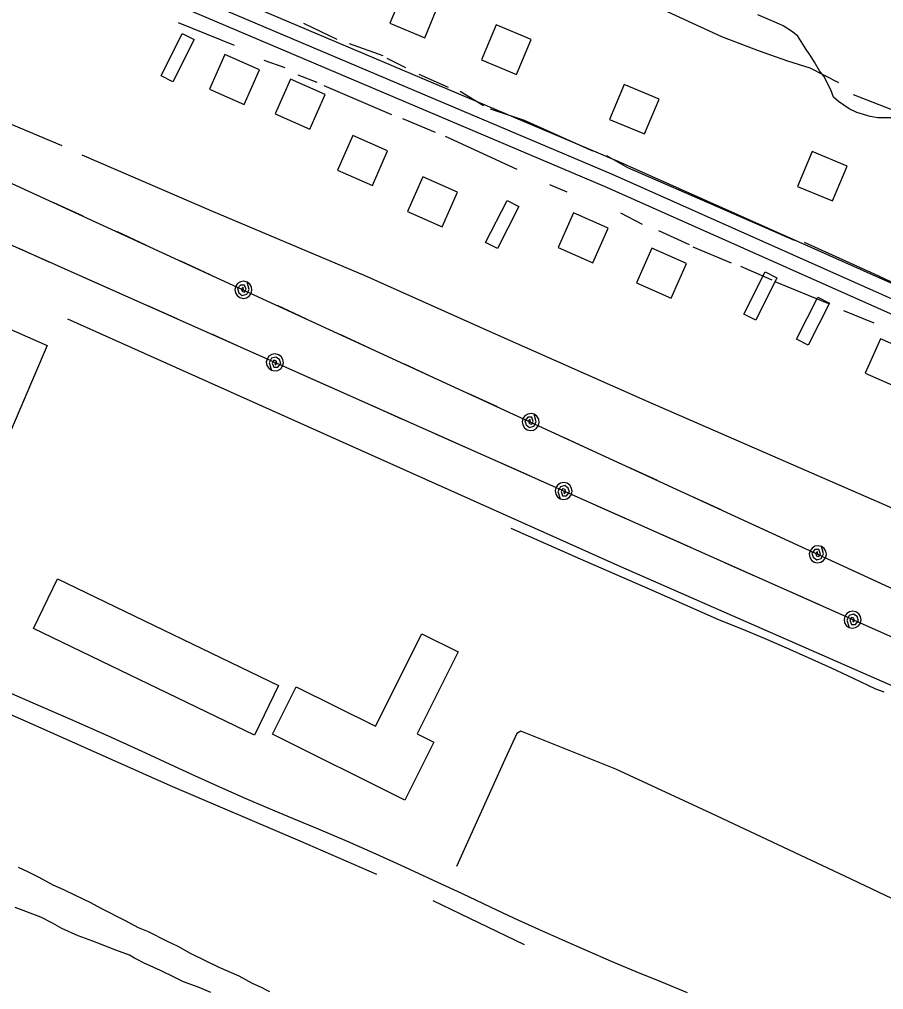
# Model space of a CAD drawing. Extents: x 3297735 to 3335592, y 670436 to 695807.
# Drawn here: x 3305964 to 3306877, y 683651 to 684677 of the extents above; entities that cross this region are included whole.
import ezdxf

# ---------------------------------------------------------------- set-up
doc = ezdxf.new("R2010")
doc.units = 0
for name, color, linetype in [('V-BLDG-OTLN', 7, 'Continuous'), ('V-RAIL-TRAK', 7, 'Continuous'), ('V-ROAD-CNTR', 7, 'Continuous'), ('V-SITE-OTLN', 7, 'Continuous'), ('V-SITE-VEGE', 7, 'Continuous'), ('V-TOPO-SHOR', 7, 'Continuous'), ('V-UTIL-LINE', 7, 'Continuous')]:
    doc.layers.add(name, color=color, linetype=linetype)

msp = doc.modelspace()

# ---------------------------------------------------------------- linework, layer by layer
at = {"layer": 'V-BLDG-OTLN'}
for points in [[(3306355.4, 684672.5), (3306392.3, 684657.1), (3306407.7, 684694.1), (3306370.8, 684709.4)], [(3306452.3, 684633.7), (3306489.3, 684618.4), (3306504.6, 684655.3), (3306467.7, 684670.7)], [(3306148.6, 684655.4), (3306126.3, 684610.7), (3306113.8, 684616.9), (3306136.1, 684661.7)], [(3306217.7, 684623.4), (3306181.1, 684639.4), (3306165, 684602.8), (3306201.7, 684586.7)], [(3306287.1, 684597.3), (3306250.5, 684613.3), (3306234.4, 684576.7), (3306271.1, 684560.7)], [(3306587.6, 684570.9), (3306624.6, 684555.5), (3306639.9, 684592.4), (3306603, 684607.8)], [(3306353, 684537.8), (3306316.4, 684553.8), (3306300.3, 684517.2), (3306337, 684501.1)], [(3306786.2, 684500), (3306823.2, 684484.7), (3306838.5, 684521.6), (3306801.6, 684537)], [(3306427, 684494.1), (3306390.3, 684510.1), (3306374.3, 684473.5), (3306410.9, 684457.5)], [(3306491.8, 684478.9), (3306469.1, 684434.4), (3306456.6, 684440.8), (3306479.3, 684485.3)], [(3306586, 684456.1), (3306549.4, 684472.1), (3306533.4, 684435.5), (3306570, 684419.5)], [(3306668.8, 684418.7), (3306632.2, 684434.8), (3306616.2, 684398.1), (3306652.8, 684382.1)], [(3306764.4, 684403.5), (3306742, 684358.8), (3306729.5, 684365.1), (3306751.9, 684409.8)], [(3306820, 684376.9), (3306797.4, 684332.3), (3306784.9, 684338.6), (3306807.5, 684383.2)], [(3306910.4, 684323.2), (3306873.8, 684339.2), (3306857.7, 684302.6), (3306894.4, 684286.6)], [(3306212.4, 683920.3), (3305979, 684033.1), (3306004.3, 684085.4), (3306237.7, 683972.6)], [(3306371.4, 683851.6), (3306231.6, 683921.4), (3306256.5, 683971.4), (3306340.3, 683929.6), (3306389.1, 684027.4), (3306427.5, 684008.2), (3306384.3, 683921.6), (3306402, 683912.7)]]:
    msp.add_lwpolyline(points, close=True, dxfattribs=at)
at = {"layer": 'V-RAIL-TRAK'}
msp.add_lwpolyline([(3306877.8, 683965.7), (3306868.7, 683968.9), (3306845.4, 683980), (3306822, 683990.9), (3306798.5, 684001.5), (3306775, 684012), (3306751.3, 684022.2), (3306727.5, 684032.1), (3306703.6, 684041.9), (3306630.3, 684074.1), (3306557, 684106.3), (3306483.8, 684138.7)], dxfattribs=at)
at = {"layer": 'V-ROAD-CNTR'}
for points in [[(3307408.2, 684154.4), (3307297.5, 684213.7), (3306973.2, 684342.3), (3306590.8, 684512.8), (3306153.2, 684698.3), (3305849, 684834.1), (3305429.2, 685019.9), (3305065.7, 685180.7), (3304903.3, 685258.9), (3304500.5, 685416), (3304280.3, 685518.8), (3304270.5, 685534.7), (3304263.3, 685546.5), (3304255.6, 685563.9), (3304258.7, 685583), (3304268.3, 685612.2), (3304387, 685867.1)], [(3307415.3, 684167.6), (3307303.9, 684227.3), (3306979, 684356.1), (3306596.8, 684526.6), (3306159.2, 684712), (3305855.1, 684847.8), (3305435.3, 685033.6), (3305072, 685194.3), (3304909.3, 685272.6), (3304506.4, 685429.8), (3304290.7, 685530.4), (3304283.3, 685542.5), (3304276.6, 685553.5), (3304271.1, 685565.9), (3304273.4, 685579.4), (3304282.3, 685606.6), (3304394.6, 685848)], [(3307401.1, 684141.1), (3307291.2, 684200), (3306967.4, 684328.5), (3306584.8, 684499), (3306147.2, 684684.5), (3305842.9, 684820.4), (3305423.1, 685006.2), (3305059.4, 685167.1), (3304897.4, 685245.1), (3304494.6, 685402.2), (3304269.8, 685507.1), (3304257.7, 685526.9), (3304248.9, 685541.4)], [(3306014.8, 684360), (3306599.1, 684098.3), (3306909.7, 683962.1), (3306944.3, 683953.9), (3306976.5, 683953.4), (3307000, 683951.7), (3307021.9, 683952.1), (3307044.2, 683955.2), (3307069.4, 683957.5), (3307087.6, 683962.5), (3307114.2, 683971.1), (3307147.3, 683984.2), (3307164.7, 683991), (3307187, 684004.7), (3307209.5, 684019), (3307227.7, 684032.2), (3307242.1, 684044.5), (3307257.6, 684064.1), (3307288.3, 684097)], [(3306670, 683647.8), (3306642.9, 683659.1), (3306615.7, 683670.2), (3306589.8, 683681.1), (3306564, 683692.2), (3306538.3, 683703.5), (3306512.7, 683715), (3306487.1, 683726.6), (3306461.7, 683738.5), (3306431.7, 683752.8), (3306401.5, 683766.8), (3306371.3, 683780.7), (3306341, 683794.3), (3306310.6, 683807.7), (3306280.1, 683820.8), (3306253.8, 683831.7), (3306227.5, 683842.8), (3306201.4, 683854), (3306175.3, 683865.5), (3306149.4, 683877.2), (3306123.5, 683889.1), (3306097.8, 683901.3), (3306058.2, 683919.1), (3306018.6, 683936.7), (3305978.8, 683954.1), (3305939, 683971.4)]]:
    msp.add_lwpolyline(points, dxfattribs=at)
at = {"layer": 'V-SITE-OTLN'}
msp.add_lwpolyline([(3305660.1, 684485), (3305689.9, 684465.9), (3305721.7, 684452.9), (3305883, 684380.7), (3305993.4, 684331.9), (3305918.2, 684156.1), (3305871.7, 684053.2), (3305810.1, 684079.3), (3305683.6, 684139.7), (3305660.1, 684153.9), (3305573, 684191.8), (3305483.3, 684230.4), (3305345, 684290.7), (3305212.9, 684348.4), (3305203.8, 684352.5), (3305191.6, 684358.1), (3305220.5, 684427.1), (3305262.9, 684523.9), (3305295, 684601.2), (3305349.1, 684618), (3305437.7, 684582), (3305561, 684528.2)], close=True, dxfattribs=at)
at = {"layer": 'V-SITE-VEGE'}
for points in [[(3306885, 684572.5), (3306871.1, 684572.7), (3306863, 684574.1), (3306848.7, 684578.3), (3306840.7, 684582), (3306829.6, 684589.8), (3306824.3, 684594.3), (3306821.3, 684602), (3306813.8, 684616.5), (3306809.4, 684622.3), (3306804.2, 684631.4), (3306800.2, 684637.7), (3306795.4, 684644.9), (3306790.1, 684653.1), (3306786.6, 684659), (3306780.8, 684663.5), (3306771, 684669.9), (3306763.9, 684673.1), (3306744.3, 684681.5)], [(3305962.8, 683780.6), (3305972.6, 683776), (3305984.6, 683770), (3305999.3, 683762.2), (3306010.9, 683757.1), (3306022.9, 683751.1), (3306039.4, 683743.3), (3306050.1, 683737.3), (3306075.9, 683724.4), (3306089.7, 683717.1), (3306100, 683712.9), (3306119.6, 683702.8), (3306131.6, 683697.2), (3306144.5, 683689.9), (3306174.8, 683675.2), (3306195.8, 683665.9), (3306210, 683658.1), (3306220.3, 683653.5), (3306223.4, 683651.7), (3306228.3, 683649.4)], [(3306166.4, 683648.4), (3306153.9, 683653.5), (3306137.4, 683659.5), (3306128.5, 683664.1), (3306113.3, 683671.5), (3306095.1, 683679.8), (3306088.4, 683683), (3306085.7, 683684.4), (3306080.4, 683687.6), (3306066.1, 683693.2), (3306041.6, 683702.4), (3306026.4, 683708), (3306009, 683715.9), (3305999.2, 683721.4), (3305986.7, 683727.8), (3305959.5, 683738)]]:
    msp.add_lwpolyline(points, dxfattribs=at)
at = {"layer": 'V-TOPO-SHOR'}
for p, q in [((3306191.4, 684649.1), (3306132.1, 684673.1)), ((3306299.8, 684655.2), (3306264.5, 684672.2)), ((3306348.4, 684638), (3306313, 684650.9)), ((3306244.8, 684625.3), (3306222.6, 684633)), ((3306372.3, 684625.3), (3306352.5, 684635.4)), ((3306278.6, 684609.9), (3306258.8, 684617.6)), ((3306417.5, 684604.8), (3306386.3, 684618.5)), ((3306357.6, 684575.8), (3306286, 684606.5)), ((3306454.5, 684585.3), (3306429.9, 684600.5)), ((3306403.7, 684557), (3306369.1, 684571.5)), ((3306490.1, 684517.8), (3306414.4, 684552.7)), ((3306542.7, 684493.9), (3306524.6, 684501.6)), ((3306622.5, 684459.8), (3306599.5, 684471.7)), ((3306671.9, 684438.5), (3306639.8, 684453)), ((3306716.3, 684418.9), (3306676, 684435.9)), ((3306759.2, 684400.9), (3306726.2, 684415.4)), ((3306819.2, 684376.1), (3306762.4, 684399.2)), ((3306867, 684355.7), (3306834.9, 684368.5)), ((3306497.8, 683698.8), (3306401.3, 683745.1))]:
    msp.add_line(p, q, dxfattribs=at)
for points in [[(3306829.7, 684609.4), (3306799.6, 684625), (3306775.8, 684632.4), (3306745, 684643.4), (3306706.3, 684658), (3306635, 684690.8), (3306547.1, 684730), (3306387, 684800.2), (3306293.7, 684838.6), (3306196, 684879.1)], [(3306009.5, 684543), (3305799.7, 684631.1), (3305660.1, 684690.9)], [(3306986.8, 684537), (3306920.1, 684567.7), (3306845.3, 684596.8)], [(3306569.8, 684537.5), (3306497.9, 684569.8), (3306461.9, 684581.9)], [(3307196.6, 684023.1), (3307118, 684057.5), (3306993.4, 684112.5), (3306878.1, 684163.7), (3306628.4, 684272.5), (3306463.9, 684345.5), (3306329.5, 684405.5), (3306166.6, 684474.2), (3306030.3, 684533)], [(3306782.9, 684442.8), (3306707.2, 684476), (3306606.9, 684519.8), (3306584.6, 684532.3)], [(3306945, 684371.2), (3306867.4, 684407.5), (3306793.6, 684441)], [(3306341.8, 683773), (3306260.6, 683808.1), (3306123.8, 683866.6), (3305971.4, 683934.6), (3305839, 683992.6)], [(3307015.8, 683684.2), (3306943.5, 683720.2), (3306836, 683771.4), (3306695.3, 683837.6), (3306594.1, 683884.2), (3306493.7, 683924.6), (3306489.8, 683921.9), (3306476.8, 683894.5), (3306426, 683781.6)]]:
    msp.add_lwpolyline(points, dxfattribs=at)
at = {"layer": 'V-UTIL-LINE'}
for points in [[(3301855.9, 686290.9), (3302508.1, 686015.9), (3303718.5, 685476.3), (3304541.8, 685139.2), (3305359.1, 684778.4), (3306932, 684054.1), (3307415, 683680.5), (3308058.5, 683385.6), (3308857.4, 683018.6), (3310271.9, 682456)], [(3310256.8, 682384.2), (3308755.9, 682962.6), (3307386.3, 683601.8), (3306906.5, 684014.6), (3304924.5, 684897.2), (3303491.5, 685473.4), (3301855.9, 686171)], [(3306000.1, 684483.2), (3306031, 684469)], [(3306067.3, 684452.3), (3306098.2, 684438.1)], [(3305995.6, 684420.2), (3305964.5, 684434.1)], [(3306134.5, 684421.3), (3306165.4, 684407.1)], [(3306063.2, 684390.1), (3306032.1, 684404)], [(3306200.9, 684390.8), (3306200.4, 684393.6), (3306198.7, 684392), (3306199.3, 684389.3), (3306202, 684388.4), (3306203.6, 684391.4), (3306202.1, 684395.8), (3306197.8, 684395.8), (3306194.7, 684392.1), (3306196, 684387.7), (3306199.6, 684385), (3306204.3, 684386.3), (3306206.9, 684391.1), (3306204.6, 684399), (3306201.2, 684399.8), (3306197.7, 684399.2), (3306194.7, 684397.4), (3306192.7, 684394.6), (3306191.9, 684391.1), (3306192.4, 684387.7), (3306194.2, 684384.7), (3306197.1, 684382.6), (3306200.5, 684381.8), (3306204, 684382.3), (3306207, 684384.2), (3306209, 684387), (3306209.8, 684390.4), (3306209.3, 684393.9), (3306207.5, 684396.9), (3306204.6, 684399)], [(3306130.8, 684360), (3306099.7, 684373.9)], [(3306236.3, 684374.5), (3306267.2, 684360.3)], [(3306198.4, 684329.9), (3306167.3, 684343.8)], [(3306303.5, 684343.5), (3306334.4, 684329.3)], [(3306234, 684314.1), (3306234.5, 684311.2), (3306236.2, 684312.9), (3306235.6, 684315.6), (3306232.8, 684316.5), (3306231.3, 684313.4), (3306232.9, 684309), (3306237.1, 684309.1), (3306240.2, 684312.8), (3306238.8, 684317.2), (3306235.2, 684319.8), (3306230.5, 684318.5), (3306228, 684313.7), (3306230.4, 684305.8), (3306233.8, 684305.1), (3306237.2, 684305.7), (3306240.2, 684307.5), (3306242.2, 684310.4), (3306243, 684313.8), (3306242.4, 684317.3), (3306240.5, 684320.3), (3306237.7, 684322.3), (3306234.3, 684323.1), (3306230.8, 684322.5), (3306227.8, 684320.6), (3306225.8, 684317.7), (3306225, 684314.3), (3306225.6, 684310.8), (3306227.5, 684307.9), (3306230.4, 684305.8)], [(3306370.7, 684312.6), (3306401.6, 684298.3)], [(3306300.7, 684284.4), (3306269.7, 684298.2)], [(3306437.9, 684281.6), (3306468.8, 684267.4)], [(3306368.3, 684254.3), (3306337.3, 684268.1)], [(3306504.2, 684251.1), (3306503.7, 684253.9), (3306502.1, 684252.3), (3306502.6, 684249.6), (3306505.4, 684248.7), (3306507, 684251.7), (3306505.5, 684256.1), (3306501.2, 684256.1), (3306498.1, 684252.4), (3306499.4, 684248), (3306503, 684245.3), (3306507.6, 684246.6), (3306510.2, 684251.4), (3306508, 684259.3), (3306504.6, 684260.1), (3306501.1, 684259.5), (3306498.1, 684257.7), (3306496.1, 684254.8), (3306495.2, 684251.4), (3306495.8, 684248), (3306497.6, 684245), (3306500.5, 684242.9), (3306503.9, 684242.1), (3306507.4, 684242.6), (3306510.3, 684244.5), (3306512.4, 684247.3), (3306513.2, 684250.7), (3306512.7, 684254.2), (3306510.8, 684257.2), (3306508, 684259.3)], [(3306435.9, 684224.2), (3306404.9, 684238)], [(3306539.7, 684234.8), (3306570.5, 684220.5)], [(3306503.5, 684194.1), (3306472.5, 684207.9)], [(3306606.9, 684203.8), (3306637.8, 684189.6)], [(3306539.1, 684178.2), (3306539.7, 684175.4), (3306541.3, 684177), (3306540.7, 684179.7), (3306537.9, 684180.6), (3306536.4, 684177.6), (3306538, 684173.2), (3306542.2, 684173.2), (3306545.3, 684177), (3306543.9, 684181.3), (3306540.3, 684184), (3306535.7, 684182.7), (3306533.1, 684177.8), (3306535.5, 684170), (3306538.9, 684169.2), (3306542.4, 684169.8), (3306545.3, 684171.7), (3306547.4, 684174.5), (3306548.1, 684178), (3306547.5, 684181.4), (3306545.7, 684184.4), (3306542.8, 684186.4), (3306539.4, 684187.2), (3306535.9, 684186.6), (3306532.9, 684184.7), (3306530.9, 684181.9), (3306530.1, 684178.4), (3306530.7, 684175), (3306532.6, 684172), (3306535.5, 684170)], [(3306674.1, 684172.9), (3306705, 684158.6)], [(3306605.8, 684148.5), (3306574.8, 684162.3)], [(3306741.3, 684141.9), (3306772.2, 684127.7)], [(3306673.4, 684118.4), (3306642.4, 684132.2)], [(3306807.6, 684111.4), (3306807.1, 684114.2), (3306805.5, 684112.6), (3306806, 684109.9), (3306808.8, 684109), (3306810.4, 684112), (3306808.8, 684116.4), (3306804.6, 684116.4), (3306801.4, 684112.7), (3306802.8, 684108.3), (3306806.4, 684105.6), (3306811, 684106.9), (3306813.6, 684111.7), (3306811.4, 684119.6), (3306808, 684120.4), (3306804.5, 684119.8), (3306801.5, 684118), (3306799.4, 684115.1), (3306798.6, 684111.7), (3306799.2, 684108.3), (3306801, 684105.3), (3306803.8, 684103.2), (3306807.3, 684102.4), (3306810.7, 684102.9), (3306813.7, 684104.8), (3306815.8, 684107.6), (3306816.6, 684111), (3306816.1, 684114.5), (3306814.2, 684117.5), (3306811.4, 684119.6)], [(3306741, 684088.3), (3306710, 684102.1)], [(3306843, 684095.1), (3306873.9, 684080.8)], [(3306808.6, 684058.2), (3306777.6, 684072)], [(3306844.3, 684042.3), (3306844.8, 684039.5), (3306846.4, 684041.2), (3306845.8, 684043.9), (3306843, 684044.7), (3306841.5, 684041.7), (3306843.1, 684037.3), (3306847.4, 684037.3), (3306850.4, 684041.1), (3306849, 684045.5), (3306845.4, 684048.1), (3306840.8, 684046.8), (3306838.2, 684041.9), (3306840.6, 684034.1), (3306844, 684033.3), (3306847.5, 684033.9), (3306850.4, 684035.8), (3306852.5, 684038.7), (3306853.2, 684042.1), (3306852.7, 684045.6), (3306850.8, 684048.5), (3306847.9, 684050.6), (3306844.5, 684051.3), (3306841, 684050.7), (3306838.1, 684048.9), (3306836, 684046), (3306835.3, 684042.6), (3306835.8, 684039.1), (3306837.7, 684036.1), (3306840.6, 684034.1)]]:
    msp.add_lwpolyline(points, dxfattribs=at)

doc.saveas('drawing.dxf')
